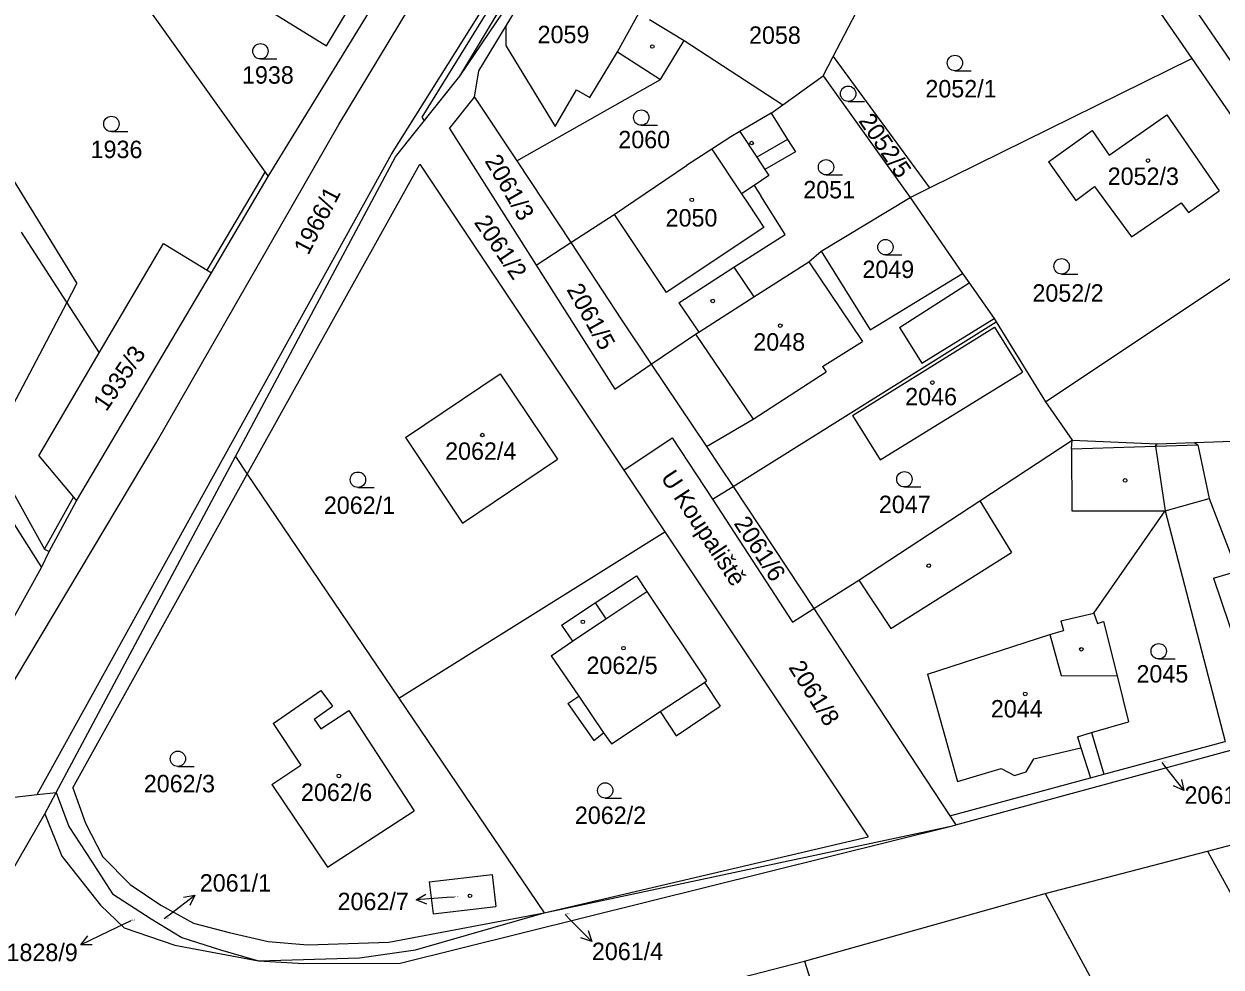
# Model space of a CAD drawing. Extents: x -785744 to -782822, y -1067550 to -1063910.
# Drawn here: x -783340.5 to -783223.6, y -1064712.9 to -1064620.9 of the extents above; entities that cross this region are included whole.
import ezdxf

# ---------------------------------------------------------------- set-up
doc = ezdxf.new("R2010")
doc.units = 0
for name, color, linetype in [('Hranice parcel', 7, 'Continuous'), ('Parcelní čísla', 7, 'Continuous'), ('Pop_ČP_popisy', 7, 'Continuous'), ('Vnitřní kresba', 7, 'Continuous'), ('Věcná břemena k části', 7, 'Continuous'), ('Značky budov', 7, 'Continuous'), ('Značky kultur', 7, 'Continuous')]:
    doc.layers.add(name, color=color, linetype=linetype)

msp = doc.modelspace()

# ---------------------------------------------------------------- linework, layer by layer
at = {"layer": 'Hranice parcel'}
msp.add_line((-783224.98, -1064701.61), (-783212.42, -1064724.45), dxfattribs=at)
for points in [[(-783297.97, -1064626), (-783265.91, -1064572.72)], [(-783243.85, -1064599.15), (-783226.51, -1064624.27)], [(-783297.97, -1064626), (-783281.73, -1064601.99)], [(-783293.45, -1064621.06), (-783289.34, -1064614.32)], [(-783310.98, -1064623.02), (-783306.5, -1064615.53)], [(-783329.94, -1064617.18), (-783316.96, -1064635.36)], [(-783316.67, -1064635.77), (-783304.85, -1064616.52)], [(-783261.5, -1064624.06), (-783257.77, -1064616.89)], [(-783318.78, -1064618.18), (-783310.98, -1064623.02)], [(-783296.12, -1064625.45), (-783293.45, -1064621.06)], [(-783279.44, -1064620.47), (-783276.07, -1064622.52)], [(-783278.36, -1064626.32), (-783276.07, -1064622.52)], [(-783276.07, -1064622.52), (-783266.42, -1064628.77)], [(-783349.28, -1064623.61), (-783335.34, -1064646.23)], [(-783262.48, -1064625.95), (-783261.5, -1064624.06)], [(-783261.5, -1064624.06), (-783252.11, -1064636.87)], [(-783252.11, -1064636.87), (-783226.51, -1064624.27)], [(-783226.51, -1064624.27), (-783215.17, -1064640.7)], [(-783296.54, -1064628.04), (-783296.12, -1064625.45)], [(-783304.25, -1064633.87), (-783297.97, -1064626)], [(-783292.4, -1064634.26), (-783278.36, -1064626.32)], [(-783266.42, -1064628.77), (-783262.48, -1064625.95)], [(-783262.48, -1064625.95), (-783254.01, -1064637.81)], [(-783298.97, -1064631.1), (-783296.54, -1064628.04)], [(-783296.54, -1064628.04), (-783292.4, -1064634.26)], [(-783267.56, -1064629.59), (-783266.42, -1064628.77)], [(-783267.56, -1064629.59), (-783270.64, -1064631.39)], [(-783267.56, -1064629.59), (-783265.97, -1064632.15)], [(-783234.56, -1064633.68), (-783228.94, -1064629.75)], [(-783228.94, -1064629.75), (-783223.82, -1064637.17)], [(-783298.97, -1064631.1), (-783290.52, -1064644.42)], [(-783270.64, -1064631.39), (-783271.49, -1064631.89)], [(-783240.48, -1064634.35), (-783236.22, -1064631.29)], [(-783236.22, -1064631.29), (-783234.56, -1064633.68)], [(-783271.49, -1064631.89), (-783273.35, -1064633.1)], [(-783265.97, -1064632.15), (-783265.19, -1064633.36)], [(-783319.86, -1064663.1), (-783304.25, -1064633.87)], [(-783273.35, -1064633.1), (-783275.84, -1064634.71)], [(-783265.19, -1064633.36), (-783268.19, -1064635.09)], [(-783318.71, -1064664.81), (-783301.88, -1064634.56)], [(-783301.88, -1064634.56), (-783281.95, -1064664.44)], [(-783292.4, -1064634.26), (-783287.12, -1064642.22)], [(-783282.88, -1064639.47), (-783275.84, -1064634.71)], [(-783268.19, -1064635.09), (-783267.79, -1064635.69)], [(-783240.48, -1064634.35), (-783237.82, -1064638.11)], [(-783322.22, -1064645.16), (-783316.67, -1064635.77)], [(-783316.96, -1064635.36), (-783316.67, -1064635.77)], [(-783267.79, -1064635.69), (-783269.21, -1064636.64)], [(-783269.21, -1064636.64), (-783268.57, -1064637.66)], [(-783254.01, -1064637.81), (-783252.11, -1064636.87)], [(-783237.82, -1064638.11), (-783236, -1064636.76)], [(-783236, -1064636.76), (-783232.4, -1064641.66)], [(-783226.83, -1064639.3), (-783223.82, -1064637.17)], [(-783266.19, -1064641.42), (-783268.57, -1064637.66)], [(-783262.68, -1064643.05), (-783254.01, -1064637.81)], [(-783254.01, -1064637.81), (-783248.87, -1064645.23)], [(-783232.4, -1064641.66), (-783227.55, -1064638.36)], [(-783227.55, -1064638.36), (-783226.83, -1064639.3)], [(-783287.12, -1064642.22), (-783282.88, -1064639.47)], [(-783240.77, -1064657.76), (-783215.17, -1064640.7)], [(-783271.21, -1064644.62), (-783266.19, -1064641.42)], [(-783333.16, -1064652.99), (-783326.88, -1064642.31)], [(-783326.88, -1064642.31), (-783322.64, -1064644.9)], [(-783290.52, -1064644.42), (-783287.12, -1064642.22)], [(-783287.12, -1064642.22), (-783282.18, -1064649.77)], [(-783263.88, -1064644.09), (-783262.68, -1064643.05)], [(-783262.68, -1064643.05), (-783257.9, -1064650.73)], [(-783290.52, -1064644.42), (-783282.84, -1064656.51)], [(-783269.27, -1064647.53), (-783263.88, -1064644.09)], [(-783335.38, -1064667.42), (-783322.22, -1064645.16)], [(-783322.64, -1064644.9), (-783322.22, -1064645.16)], [(-783271.21, -1064644.62), (-783269.27, -1064647.53)], [(-783257.9, -1064650.73), (-783248.87, -1064645.23)], [(-783248.87, -1064645.23), (-783248.24, -1064646.14)], [(-783336.33, -1064648.09), (-783335.34, -1064646.23)], [(-783248.24, -1064646.14), (-783245.81, -1064649.64)], [(-783274.64, -1064650.96), (-783269.27, -1064647.53)], [(-783343.92, -1064662.45), (-783336.33, -1064648.09)], [(-783336.33, -1064648.09), (-783333.16, -1064652.99)], [(-783282.18, -1064649.77), (-783279.27, -1064654.09)], [(-783271.29, -1064666.02), (-783245.6, -1064649.95)], [(-783245.81, -1064649.64), (-783245.6, -1064649.95)], [(-783245.6, -1064649.95), (-783240.77, -1064657.76)], [(-783279.27, -1064654.09), (-783274.94, -1064651.16)], [(-783274.94, -1064651.16), (-783274.64, -1064650.96)], [(-783259.62, -1064659.09), (-783245.76, -1064650.48)], [(-783245.76, -1064650.48), (-783243.04, -1064654.88)], [(-783303.28, -1064661.23), (-783294.03, -1064655.02)], [(-783294.03, -1064655.02), (-783288.43, -1064663.37)], [(-783282.84, -1064656.51), (-783279.27, -1064654.09)], [(-783279.27, -1064654.09), (-783273.89, -1064662.12)], [(-783256.94, -1064663.41), (-783243.04, -1064654.88)], [(-783240.77, -1064657.76), (-783238.17, -1064661.51)], [(-783259.62, -1064659.09), (-783256.94, -1064663.41)], [(-783303.28, -1064661.23), (-783297.71, -1064669.6)], [(-783281.95, -1064664.44), (-783277.22, -1064661.28)], [(-783277.22, -1064661.28), (-783273.29, -1064667.27)], [(-783247.18, -1064667.41), (-783238.17, -1064661.51)], [(-783238.17, -1064661.51), (-783229.89, -1064661.86)], [(-783230.05, -1064662.09), (-783229.89, -1064661.86)], [(-783229.89, -1064661.86), (-783226.22, -1064661.73)], [(-783226.22, -1064661.73), (-783214.08, -1064661.32)], [(-783226.22, -1064661.73), (-783225.91, -1064661.97)], [(-783225.91, -1064661.97), (-783224.81, -1064667.2)], [(-783337.37, -1064695.88), (-783319.86, -1064663.1)], [(-783319.86, -1064663.1), (-783318.71, -1064664.81)], [(-783273.89, -1064662.12), (-783272.53, -1064664.15)], [(-783230.05, -1064662.09), (-783229.11, -1064668.39)], [(-783345.48, -1064663.44), (-783338.81, -1064673.92)], [(-783297.71, -1064669.6), (-783288.43, -1064663.37)], [(-783272.53, -1064664.15), (-783271.29, -1064666.02)], [(-783335.74, -1064695.43), (-783318.71, -1064664.81)], [(-783318.71, -1064664.81), (-783303.91, -1064686.67)], [(-783281.95, -1064664.44), (-783277.94, -1064670.46)], [(-783273.29, -1064667.27), (-783271.29, -1064666.02)], [(-783271.29, -1064666.02), (-783263.4, -1064677.94)], [(-783338.05, -1064672.37), (-783335.38, -1064667.42)], [(-783273.29, -1064667.27), (-783265.49, -1064679.26)], [(-783259.01, -1064675.16), (-783247.18, -1064667.41)], [(-783224.81, -1064667.2), (-783222.07, -1064674.27)], [(-783236.05, -1064678.37), (-783229.11, -1064668.39)], [(-783229.11, -1064668.39), (-783223.23, -1064690.9)], [(-783303.91, -1064686.67), (-783277.94, -1064670.46)], [(-783277.94, -1064670.46), (-783258.1, -1064700.2)], [(-783338.81, -1064673.92), (-783338.05, -1064672.37)], [(-783342.63, -1064680.86), (-783338.81, -1064673.92)], [(-783284.74, -1064677.39), (-783280.7, -1064674.73)], [(-783280.7, -1064674.73), (-783279.69, -1064676.27)], [(-783263.4, -1064677.94), (-783259.01, -1064675.16)], [(-783279.69, -1064676.27), (-783273.87, -1064685)], [(-783288.05, -1064679.55), (-783284.74, -1064677.39)], [(-783265.49, -1064679.26), (-783263.4, -1064677.94)], [(-783263.4, -1064677.94), (-783258.69, -1064685.14)], [(-783236.05, -1064678.37), (-783235.7, -1064679.39)], [(-783288.05, -1064679.55), (-783286.97, -1064681.12)], [(-783235.7, -1064679.39), (-783235.13, -1064679.2)], [(-783235.13, -1064679.2), (-783233.8, -1064684.5)], [(-783289.06, -1064682.53), (-783286.97, -1064681.12)], [(-783289.06, -1064682.53), (-783286.34, -1064686.48)], [(-783274.08, -1064685.14), (-783273.87, -1064685)], [(-783274.08, -1064685.14), (-783272.53, -1064687.47)], [(-783258.69, -1064685.14), (-783250.12, -1064698.16)], [(-783233.8, -1064684.5), (-783232.69, -1064688.99)], [(-783316.2, -1064689.15), (-783311.52, -1064685.94)], [(-783311.52, -1064685.94), (-783310.41, -1064687.46)], [(-783287.41, -1064687.18), (-783286.34, -1064686.48)], [(-783312.2, -1064688.74), (-783310.41, -1064687.46)], [(-783303.91, -1064686.67), (-783289.74, -1064707.61)], [(-783287.41, -1064687.18), (-783284.89, -1064690.8)], [(-783276.85, -1064690.34), (-783272.53, -1064687.47)], [(-783249.54, -1064699.04), (-783206.86, -1064687.47)], [(-783312.2, -1064688.74), (-783311.52, -1064689.66)], [(-783311.52, -1064689.66), (-783308.81, -1064687.87)], [(-783308.81, -1064687.87), (-783302.43, -1064697.66)], [(-783283.17, -1064691.13), (-783278.41, -1064687.97)], [(-783278.41, -1064687.97), (-783276.85, -1064690.34)], [(-783316.2, -1064689.15), (-783313.5, -1064693.21)], [(-783284.89, -1064690.8), (-783283.92, -1064690.07)], [(-783283.92, -1064690.07), (-783283.17, -1064691.13)], [(-783236.3, -1064690.04), (-783232.69, -1064688.99)], [(-783236.3, -1064690.04), (-783235.08, -1064694.1)], [(-783235.08, -1064694.1), (-783223.23, -1064690.9)], [(-783316.31, -1064695.09), (-783313.5, -1064693.21)], [(-783250.12, -1064698.16), (-783236.4, -1064694.45)], [(-783236.4, -1064694.45), (-783235.08, -1064694.1)], [(-783339.22, -1064696.09), (-783337.37, -1064695.88)], [(-783338.48, -1064697.96), (-783337.37, -1064695.88)], [(-783337.37, -1064695.88), (-783336.15, -1064699.19)], [(-783335.74, -1064695.43), (-783334.52, -1064698.86)], [(-783316.31, -1064695.09), (-783310.87, -1064703.18)], [(-783348.79, -1064697.17), (-783339.22, -1064696.09)], [(-783224.98, -1064701.61), (-783206.64, -1064696.78)], [(-783349.27, -1064716.7), (-783338.48, -1064697.96)], [(-783338.48, -1064697.96), (-783336.82, -1064702.1)], [(-783310.87, -1064703.18), (-783302.43, -1064697.66)], [(-783250.12, -1064698.16), (-783249.54, -1064699.04)], [(-783336.15, -1064699.19), (-783333.91, -1064702.59)], [(-783334.52, -1064698.86), (-783332.81, -1064702.15)], [(-783303.78, -1064712.53), (-783249.85, -1064699.12)], [(-783289.74, -1064707.61), (-783249.85, -1064699.12)], [(-783249.85, -1064699.12), (-783249.54, -1064699.04)], [(-783289.74, -1064707.61), (-783258.1, -1064700.2)], [(-783240.82, -1064705.73), (-783224.98, -1064701.61)], [(-783336.82, -1064702.1), (-783333.05, -1064706.86)], [(-783333.91, -1064702.59), (-783331.87, -1064705.78)], [(-783332.81, -1064702.15), (-783330.14, -1064704.86)], [(-783300.95, -1064704.59), (-783294.8, -1064703.88)], [(-783294.8, -1064703.88), (-783294.44, -1064707.01)], [(-783330.14, -1064704.86), (-783327.14, -1064706.88)], [(-783300.95, -1064704.59), (-783300.55, -1064707.72)], [(-783331.87, -1064705.78), (-783328.11, -1064708.2)], [(-783264.31, -1064712.34), (-783240.82, -1064705.73)], [(-783240.82, -1064705.73), (-783228.65, -1064728.24)], [(-783333.05, -1064706.86), (-783330.74, -1064709.09)], [(-783327.14, -1064706.88), (-783323.98, -1064708.64)], [(-783304.9, -1064710.48), (-783289.74, -1064707.61)], [(-783302.3, -1064711.24), (-783289.74, -1064707.61)], [(-783300.55, -1064707.72), (-783294.44, -1064707.01)], [(-783328.11, -1064708.2), (-783325.09, -1064710.02)], [(-783323.98, -1064708.64), (-783320.48, -1064709.55)], [(-783330.74, -1064709.09), (-783325.78, -1064710.78)], [(-783320.48, -1064709.55), (-783316.69, -1064710.41)], [(-783325.78, -1064710.78), (-783317.61, -1064712.3)], [(-783325.09, -1064710.02), (-783321.33, -1064711.22)], [(-783316.69, -1064710.41), (-783312.79, -1064710.73)], [(-783312.79, -1064710.73), (-783304.9, -1064710.48)], [(-783321.33, -1064711.22), (-783317.61, -1064712.3)], [(-783317.61, -1064712.3), (-783307.76, -1064712)], [(-783317.61, -1064712.3), (-783313.18, -1064712.57)], [(-783307.76, -1064712), (-783302.3, -1064711.24)], [(-783313.18, -1064712.57), (-783303.78, -1064712.53)], [(-783283.87, -1064717.38), (-783264.31, -1064712.34)], [(-783264.31, -1064712.34), (-783254.63, -1064742.96)]]:
    msp.add_lwpolyline(points, dxfattribs=at)
at = {"layer": 'Pop_ČP_popisy'}
for p, q in [((-783229.12, -1064693.33), (-783227.28, -1064695.7)), ((-783326.22, -1064707.71), (-783323.84, -1064705.89)), ((-783299.24, -1064706.14), (-783302.23, -1064706.36)), ((-783287.19, -1064708.29), (-783285.08, -1064710.43)), ((-783332.26, -1064709.43), (-783334.96, -1064710.73))]:
    msp.add_line(p, q, dxfattribs=at)
for points in [[(-783229.41, -1064692.95), (-783229.12, -1064693.33)], [(-783227.5, -1064694.61), (-783227.28, -1064695.7), (-783228.29, -1064695.22)], [(-783324.94, -1064706.1), (-783323.84, -1064705.89), (-783324.33, -1064706.89)], [(-783301.2, -1064706.79), (-783302.23, -1064706.36), (-783301.27, -1064705.79)], [(-783298.48, -1064706.08), (-783299.24, -1064706.14)], [(-783330.09, -1064708.39), (-783332.26, -1064709.43)], [(-783326.83, -1064708.18), (-783326.22, -1064707.71)], [(-783287.69, -1064707.78), (-783287.19, -1064708.29)], [(-783333.85, -1064710.75), (-783334.96, -1064710.73), (-783334.28, -1064709.85)], [(-783285.43, -1064709.36), (-783285.08, -1064710.43), (-783286.14, -1064710.07)]]:
    msp.add_lwpolyline(points, dxfattribs=at)
at = {"layer": 'Vnitřní kresba'}
for points in [[(-783304.64, -1064633.61), (-783273.24, -1064583.62)], [(-783309.77, -1064630.71), (-783288.12, -1064594.86)], [(-783282.56, -1064623.61), (-783280.48, -1064619.84)], [(-783293.45, -1064623.07), (-783293.45, -1064621.06)], [(-783293.45, -1064623.07), (-783288.65, -1064630.89)], [(-783285.28, -1064628.07), (-783282.56, -1064623.61)], [(-783282.56, -1064623.61), (-783278.36, -1064626.32)], [(-783288.65, -1064630.89), (-783286.58, -1064627.31)], [(-783286.58, -1064627.31), (-783285.28, -1064628.07)], [(-783327.6, -1064661.76), (-783309.77, -1064630.71)], [(-783270.64, -1064631.39), (-783268.98, -1064633.9)], [(-783265.97, -1064632.15), (-783268.98, -1064633.9)], [(-783339.22, -1064696.09), (-783304.64, -1064633.61)], [(-783273.35, -1064633.1), (-783270.46, -1064637.46)], [(-783268.98, -1064633.9), (-783268.19, -1064635.09)], [(-783322.64, -1064644.9), (-783316.96, -1064635.36)], [(-783269.21, -1064636.64), (-783270.46, -1064637.46)], [(-783270.46, -1064637.46), (-783269.79, -1064638.47)], [(-783269.79, -1064638.47), (-783268.28, -1064640.74)], [(-783282.88, -1064639.47), (-783277.83, -1064647.08)], [(-783268.28, -1064640.74), (-783277.83, -1064647.08)], [(-783340.78, -1064641.21), (-783336.33, -1064648.09)], [(-783263.88, -1064644.09), (-783258.64, -1064651.89)], [(-783276.58, -1064648.09), (-783271.21, -1064644.62)], [(-783255.03, -1064650.52), (-783248.24, -1064646.14)], [(-783276.58, -1064648.09), (-783274.64, -1064650.96)], [(-783252.87, -1064654), (-783245.81, -1064649.64)], [(-783274.94, -1064651.16), (-783269.32, -1064659.44)], [(-783255.03, -1064650.52), (-783252.87, -1064654)], [(-783262.56, -1064654.3), (-783258.64, -1064651.89)], [(-783339.07, -1064663.04), (-783333.16, -1064652.99)], [(-783269.32, -1064659.44), (-783262.2, -1064654.85)], [(-783262.56, -1064654.3), (-783262.2, -1064654.85)], [(-783273.89, -1064662.12), (-783269.32, -1064659.44)], [(-783348.79, -1064697.17), (-783327.6, -1064661.76)], [(-783238.23, -1064662.34), (-783238.17, -1064661.51)], [(-783230.05, -1064662.09), (-783225.91, -1064661.97)], [(-783343.92, -1064662.45), (-783338.5, -1064672.13)], [(-783339.07, -1064663.04), (-783335.67, -1064667.06)], [(-783238.23, -1064662.34), (-783230.05, -1064662.09)], [(-783238.23, -1064662.34), (-783238.21, -1064668.39)], [(-783338.5, -1064672.13), (-783335.67, -1064667.06)], [(-783335.67, -1064667.06), (-783335.38, -1064667.42)], [(-783247.18, -1064667.41), (-783244.09, -1064672.47)], [(-783229.11, -1064668.39), (-783224.81, -1064667.2)], [(-783238.21, -1064668.39), (-783229.11, -1064668.39)], [(-783338.5, -1064672.13), (-783338.05, -1064672.37)], [(-783255.88, -1064679.88), (-783244.09, -1064672.47)], [(-783224.37, -1064674.98), (-783222.07, -1064674.27)], [(-783259.01, -1064675.16), (-783255.88, -1064679.88)], [(-783224.37, -1064674.98), (-783220.54, -1064686.33)], [(-783283.72, -1064678.95), (-783279.69, -1064676.27)], [(-783284.74, -1064677.39), (-783283.72, -1064678.95)], [(-783239.27, -1064679.14), (-783236.05, -1064678.37)], [(-783286.97, -1064681.12), (-783283.72, -1064678.95)], [(-783239.27, -1064679.14), (-783239.02, -1064680.08)], [(-783252.31, -1064684.35), (-783240.36, -1064680.47)], [(-783240.36, -1064680.47), (-783239.02, -1064680.08)], [(-783240.36, -1064680.47), (-783239.26, -1064684.47)], [(-783278.41, -1064687.97), (-783274.08, -1064685.14)], [(-783252.31, -1064684.35), (-783249.36, -1064694.82)], [(-783239.26, -1064684.47), (-783233.8, -1064684.5)], [(-783286.34, -1064686.48), (-783283.92, -1064690.07)], [(-783237.65, -1064690.44), (-783236.3, -1064690.04)], [(-783237.65, -1064690.44), (-783237.34, -1064691.52)], [(-783241.91, -1064692.59), (-783237.34, -1064691.52)], [(-783237.34, -1064691.52), (-783236.4, -1064694.45)], [(-783249.36, -1064694.82), (-783245.11, -1064693.54)], [(-783245.11, -1064693.54), (-783243.82, -1064694.22)], [(-783242.67, -1064693.85), (-783241.91, -1064692.59)], [(-783243.82, -1064694.22), (-783242.67, -1064693.85)]]:
    msp.add_lwpolyline(points, dxfattribs=at)
at = {"layer": 'Věcná břemena k části'}
for points in [[(-783243.85, -1064599.15), (-783226.51, -1064624.27)], [(-783287.98, -1064607.83), (-783301.67, -1064629.98)], [(-783297.97, -1064626), (-783287.34, -1064608.33)], [(-783207.27, -1064646.97), (-783228.35, -1064616.23)], [(-783226.51, -1064624.27), (-783215.17, -1064640.7)], [(-783301.44, -1064630.34), (-783297.97, -1064626)], [(-783301.67, -1064629.98), (-783301.44, -1064630.34)]]:
    msp.add_lwpolyline(points, dxfattribs=at)
at = {"layer": 'Značky budov'}
for centre in [(-783279.17, -1064623.09), (-783269.47, -1064632.51), (-783230.77, -1064634.22), (-783275.32, -1064638.05), (-783273.27, -1064647.92), (-783266.68, -1064650.33), (-783251.83, -1064655.88), (-783295.77, -1064661), (-783233.01, -1064665.43), (-783252.18, -1064673.75), (-783285.95, -1064679.23), (-783281.98, -1064681.8), (-783237.29, -1064681.91), (-783242.76, -1064686.26), (-783309.77, -1064694.26), (-783296.97, -1064705.96)]:
    msp.add_circle(centre, 0.175, dxfattribs=at)
at = {"layer": 'Značky kultur'}
for p, q in [((-783317.43, -1064624.31), (-783315.83, -1064624.31)), ((-783249.63, -1064625.45), (-783248.03, -1064625.45)), ((-783260.05, -1064628.45), (-783258.45, -1064628.45)), ((-783331.98, -1064631.4), (-783330.38, -1064631.4)), ((-783280.25, -1064630.78), (-783278.65, -1064630.78)), ((-783262.21, -1064635.62), (-783260.61, -1064635.62)), ((-783256.41, -1064643.42), (-783254.81, -1064643.42)), ((-783239.21, -1064645.29), (-783237.61, -1064645.29)), ((-783307.91, -1064666.11), (-783306.31, -1064666.11)), ((-783254.56, -1064666.07), (-783252.96, -1064666.07)), ((-783229.73, -1064682.85), (-783228.13, -1064682.85)), ((-783325.49, -1064693.34), (-783323.89, -1064693.34)), ((-783283.77, -1064696.43), (-783282.17, -1064696.43))]:
    msp.add_line(p, q, dxfattribs=at)
for centre in [(-783317.43, -1064623.56), (-783249.63, -1064624.7), (-783260.05, -1064627.7), (-783280.25, -1064630.03), (-783331.98, -1064630.65), (-783262.21, -1064634.87), (-783256.41, -1064642.67), (-783239.21, -1064644.54), (-783307.91, -1064665.36), (-783254.56, -1064665.32), (-783229.73, -1064682.1), (-783325.49, -1064692.59), (-783283.77, -1064695.68)]:
    msp.add_circle(centre, 0.75, dxfattribs=at)

# ---------------------------------------------------------------- texts
at = {"layer": 'Parcelní čísla'}
for s, height, p in [('2059', 1.7, (-783290.37, -1064622.77)), ('2058', 1.7, (-783269.73, -1064622.83)), ('1938', 1.7, (-783319.23, -1064626.72)), ('2052/1', 1.7, (-783252.51, -1064628.06)), ('2060', 1.7, (-783282.49, -1064633.02)), ('1936', 1.7, (-783334.01, -1064633.98)), ('2052/3', 1.7, (-783234.71, -1064636.6)), ('2051', 1.7, (-783264.43, -1064637.91)), ('2050', 1.7, (-783277.87, -1064640.66)), ('2049', 1.7, (-783258.66, -1064645.68)), ('2052/2', 1.7, (-783242.06, -1064647.99)), ('2048', 1.7, (-783269.31, -1064652.77)), ('2046', 1.7, (-783254.48, -1064658.1)), ('2062/4', 1.7, (-783299.4, -1064663.42)), ('2062/1', 1.7, (-783311.24, -1064668.7)), ('2047', 1.7, (-783257.05, -1064668.62)), ('2062/5', 1.7, (-783285.6, -1064684.32)), ('2045', 1.7, (-783231.9, -1064685.15)), ('2044', 1.7, (-783246.12, -1064688.56)), ('2061/9', 0.1, (-783229.41, -1064692.95)), ('2062/3', 1.7, (-783328.82, -1064695.86)), ('2062/6', 1.7, (-783313.47, -1064696.71)), ('2062/2', 1.7, (-783286.73, -1064698.95)), ('2062/7', 0.1, (-783298.48, -1064706.08)), ('1828/9', 0.1, (-783330.09, -1064708.39)), ('2061/1', 0.1, (-783326.83, -1064708.18)), ('2061/4', 0.1, (-783287.69, -1064707.78))]:
    msp.add_text(s, height=height, dxfattribs=at).set_placement(p)
for s, rotation, p in [('2052/5', 304.2818, (-783259.09, -1064630.34)), ('2061/3', 300.2125, (-783295.58, -1064634.24)), ('2061/2', 304.3804, (-783296.63, -1064640.26)), ('2061/5', 299.2451, (-783287.58, -1064646.8)), ('1935/3', 55.6224, (-783332.48, -1064658.79)), ('2061/6', 303.0098, (-783271.27, -1064669.62)), ('2061/8', 302.0917, (-783265.92, -1064683.67))]:
    msp.add_text(s, height=1.7, rotation=rotation, dxfattribs=at).set_placement(p)
at = {"layer": 'Pop_ČP_popisy'}
for s, rotation, p in [('1966/1', 62.4386, (-783312.76, -1064643.53)), ('U Koupaliště', 303.284, (-783278.4, -1064665.15))]:
    msp.add_text(s, height=1.7, rotation=rotation, dxfattribs=at).set_placement(p)
for s, p in [('2061/9', (-783227.21, -1064696.98)), ('2061/1', (-783323.35, -1064705.55)), ('2062/7', (-783309.9, -1064707.36)), ('1828/9', (-783342.22, -1064712.33)), ('2061/4', (-783285.07, -1064712.23))]:
    msp.add_text(s, height=1.7, dxfattribs=at).set_placement(p)

doc.saveas('drawing.dxf')
